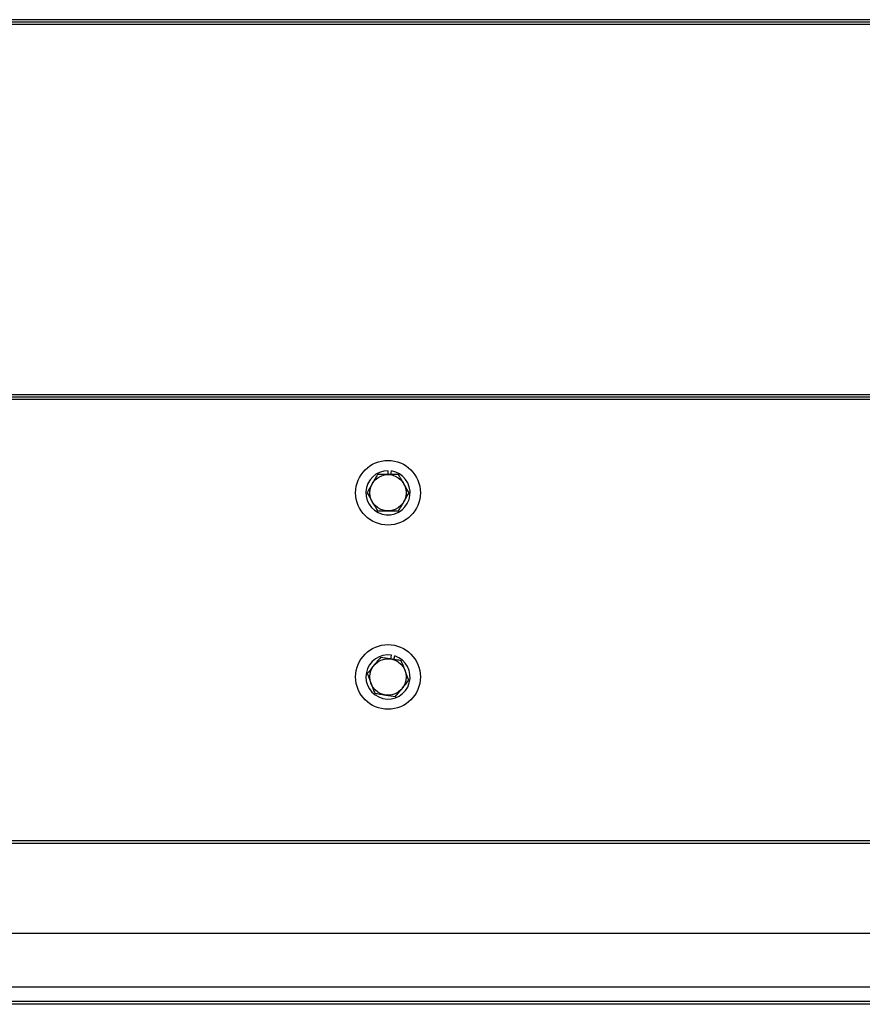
# Model space of a CAD drawing. Header units: inches. Extents: x 170 to 288, y 234 to 248.
# Tile 258 of 480: x 227.955 to 228.389, y 240.139 to 240.647. Entities that reach past the tile are written whole.
import ezdxf

# ---------------------------------------------------------------- set-up
doc = ezdxf.new("R2010")
doc.units = ezdxf.units.IN
doc.header["$LTSCALE"] = 0.25
doc.header["$MEASUREMENT"] = 0
doc.layers.add('STANDARD Z GUIDE MOTOR LH', color=7, linetype='Continuous')

msp = doc.modelspace()

# ---------------------------------------------------------------- linework, layer by layer
at = {"layer": 'STANDARD Z GUIDE MOTOR LH'}
for p, q in [((231.47797, 240.64682), (227.61131, 240.64682)), ((231.47797, 240.64559), (227.61131, 240.64559)), ((231.47797, 240.64437), (227.61131, 240.64437)), ((231.51316, 240.45347), (227.57613, 240.45347)), ((231.51316, 240.45225), (227.57613, 240.45225)), ((231.51316, 240.45103), (227.57613, 240.45103)), ((228.14464, 240.4124), (228.14464, 240.41442)), ((228.14612, 240.4124), (228.14642, 240.41428)), ((228.14613, 240.31738), (228.14645, 240.31937)), ((228.14759, 240.31714), (228.14818, 240.31895)), ((231.51189, 240.22369), (227.5774, 240.22369)), ((231.51189, 240.22236), (227.5774, 240.22236)), ((231.51189, 240.1759), (227.5774, 240.1759)), ((231.51189, 240.14826), (227.5774, 240.14826)), ((231.83364, 240.13944), (227.25564, 240.13944)), ((231.54464, 240.14084), (227.54464, 240.14084))]:
    msp.add_line(p, q, dxfattribs=at)
for centre, radius in [((228.14464, 240.40304), 0.01667), ((228.14464, 240.40304), 0.00937), ((228.14464, 240.30813), 0.01667), ((228.14464, 240.30813), 0.00937)]:
    msp.add_circle(centre, radius, dxfattribs=at)
for centre, start, end in [((228.14464, 240.40304), 90, 81), ((228.14464, 240.30813), 80.8771, 71.8771)]:
    msp.add_arc(centre, 0.01138, start, end, dxfattribs=at)
for points, knots in [([(228.13923, 240.4124), (228.13879, 240.41164), (228.13791, 240.41011), (228.13699, 240.40852), (228.13653, 240.40772)], [0, 0, 0, 0, 0.495447, 1, 1, 1, 1]), ([(228.14464, 240.4124), (228.14451, 240.4124), (228.14269, 240.4124), (228.1409, 240.4124), (228.13923, 240.4124)], [0, 0, 0, 0, 0.070224, 1, 1, 1, 1]), ([(228.15005, 240.4124), (228.14917, 240.4124), (228.1474, 240.4124), (228.14557, 240.4124), (228.14464, 240.4124)], [0, 0, 0, 0, 0.495462, 1, 1, 1, 1]), ([(228.15275, 240.40772), (228.15254, 240.40809), (228.15162, 240.40968), (228.15073, 240.41122), (228.15005, 240.4124)], [0, 0, 0, 0, 0.236618, 1, 1, 1, 1]), ([(228.13653, 240.40772), (228.13647, 240.40761), (228.13555, 240.40603), (228.13466, 240.40448), (228.13383, 240.40304)], [0, 0, 0, 0, 0.070206, 1, 1, 1, 1]), ([(228.13383, 240.40304), (228.13451, 240.40186), (228.1354, 240.40031), (228.13631, 240.39873), (228.13653, 240.39835)], [0, 0, 0, 0, 0.763382, 1, 1, 1, 1]), ([(228.15546, 240.40304), (228.15527, 240.40337), (228.15439, 240.40489), (228.15347, 240.40648), (228.15275, 240.40772)], [0, 0, 0, 0, 0.217056, 1, 1, 1, 1]), ([(228.15275, 240.39835), (228.15282, 240.39846), (228.15373, 240.40005), (228.15462, 240.4016), (228.15546, 240.40304)], [0, 0, 0, 0, 0.070193, 1, 1, 1, 1]), ([(228.13653, 240.39835), (228.13725, 240.39711), (228.13816, 240.39553), (228.13904, 240.394), (228.13923, 240.39367)], [0, 0, 0, 0, 0.782895, 1, 1, 1, 1]), ([(228.15005, 240.39367), (228.15049, 240.39443), (228.15137, 240.39597), (228.15229, 240.39755), (228.15275, 240.39835)], [0, 0, 0, 0, 0.4954715, 1, 1, 1, 1]), ([(228.13923, 240.39367), (228.14011, 240.39367), (228.14188, 240.39367), (228.14372, 240.39367), (228.14464, 240.39367)], [0, 0, 0, 0, 0.495448, 1, 1, 1, 1]), ([(228.14464, 240.39367), (228.14477, 240.39367), (228.1466, 240.39367), (228.14839, 240.39367), (228.15005, 240.39367)], [0, 0, 0, 0, 0.070222, 1, 1, 1, 1]), ([(228.14079, 240.31823), (228.14023, 240.31755), (228.13911, 240.31618), (228.13796, 240.31476), (228.13737, 240.31404)], [0, 0, 0, 0, 0.495433, 1, 1, 1, 1]), ([(228.14613, 240.31738), (228.146, 240.3174), (228.1442, 240.31769), (228.14243, 240.31797), (228.14079, 240.31823)], [0, 0, 0, 0, 0.070227, 1, 1, 1, 1]), ([(228.15147, 240.31652), (228.1506, 240.31666), (228.14885, 240.31694), (228.14704, 240.31723), (228.14613, 240.31738)], [0, 0, 0, 0, 0.495457, 1, 1, 1, 1]), ([(228.13737, 240.31404), (228.13729, 240.31394), (228.13614, 240.31252), (228.13501, 240.31113), (228.13396, 240.30984)], [0, 0, 0, 0, 0.070202, 1, 1, 1, 1]), ([(228.15339, 240.31147), (228.15324, 240.31187), (228.15259, 240.31358), (228.15195, 240.31525), (228.15147, 240.31652)], [0, 0, 0, 0, 0.236601, 1, 1, 1, 1]), ([(228.13396, 240.30984), (228.13445, 240.30857), (228.13508, 240.3069), (228.13574, 240.30519), (228.13589, 240.30479)], [0, 0, 0, 0, 0.763346, 1, 1, 1, 1]), ([(228.15191, 240.30222), (228.15199, 240.30232), (228.15314, 240.30373), (228.15427, 240.30512), (228.15532, 240.30641)], [0, 0, 0, 0, 0.070246, 1, 1, 1, 1]), ([(228.15532, 240.30641), (228.15518, 240.30677), (228.15456, 240.30842), (228.1539, 240.31013), (228.15339, 240.31147)], [0, 0, 0, 0, 0.217094, 1, 1, 1, 1]), ([(228.13589, 240.30479), (228.1364, 240.30345), (228.13705, 240.30174), (228.13768, 240.30009), (228.13782, 240.29974)], [0, 0, 0, 0, 0.782906, 1, 1, 1, 1]), ([(228.1485, 240.29802), (228.14905, 240.2987), (228.15017, 240.30008), (228.15132, 240.3015), (228.15191, 240.30222)], [0, 0, 0, 0, 0.495472, 1, 1, 1, 1]), ([(228.13782, 240.29974), (228.13868, 240.2996), (228.14043, 240.29932), (228.14224, 240.29903), (228.14316, 240.29888)], [0, 0, 0, 0, 0.495448, 1, 1, 1, 1]), ([(228.14316, 240.29888), (228.14328, 240.29886), (228.14509, 240.29857), (228.14685, 240.29829), (228.1485, 240.29802)], [0, 0, 0, 0, 0.070228, 1, 1, 1, 1])]:
    msp.add_open_spline(points, degree=3, knots=knots, dxfattribs=at)

doc.saveas('drawing.dxf')
